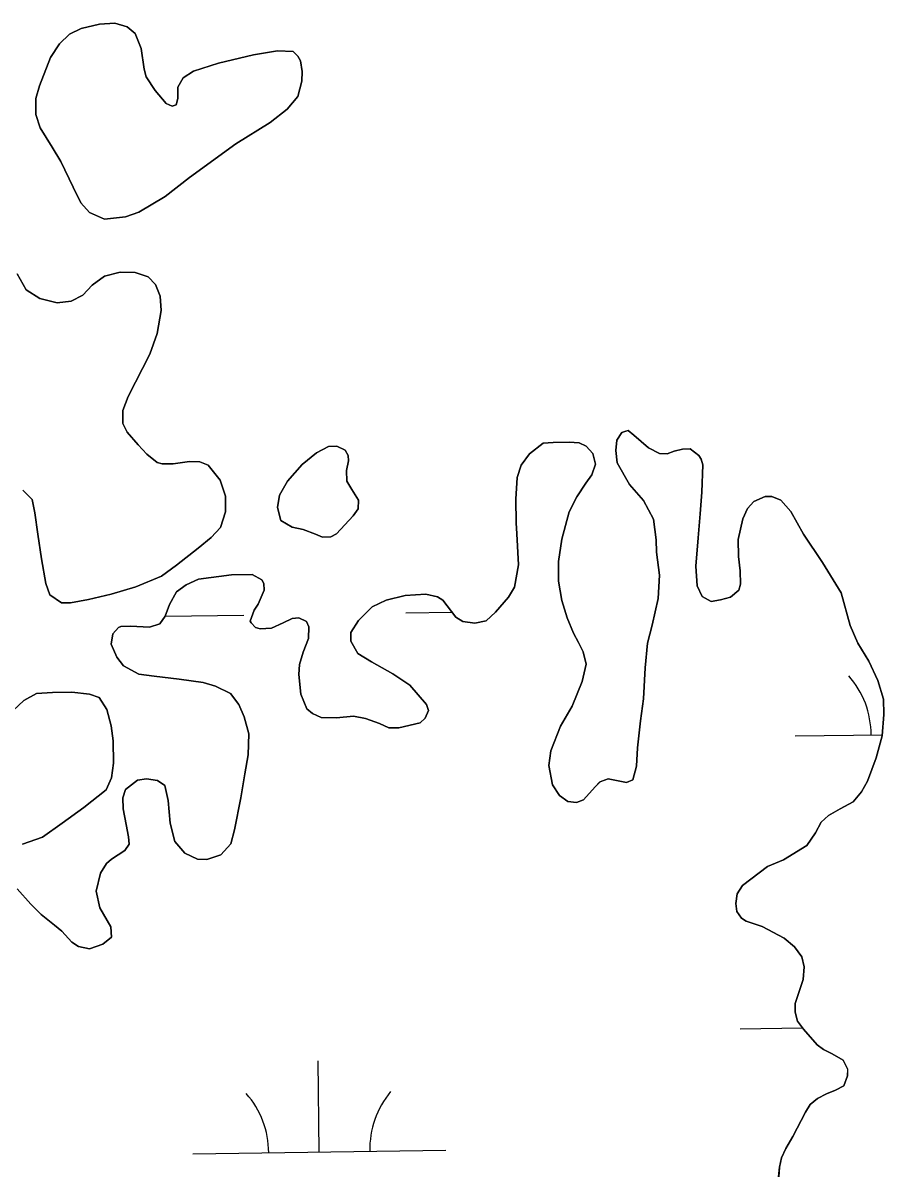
# Model space of a CAD drawing. Extents: x 3767014 to 3805179, y 361544 to 387384.
# Drawn here: x 3780839.8 to 3781180.2, y 368978 to 369433.4 of the extents above; entities that cross this region are included whole.
import ezdxf

# ---------------------------------------------------------------- set-up
doc = ezdxf.new("R2010")
doc.units = 0
doc.layers.add('V-TOPO-SHOR', color=7, linetype='Continuous')
doc.layers.add('V-WETL-SWMP', color=7, linetype='Continuous')

msp = doc.modelspace()

# ---------------------------------------------------------------- linework, layer by layer
at = {"layer": 'V-TOPO-SHOR'}
for points in [[(3780905.631, 369372.296), (3780923.883, 369385.557), (3780937.56, 369394.011), (3780944.177, 369399.258), (3780948.451, 369404.349), (3780950.063, 369410.354), (3780950.165, 369414.169), (3780949.475, 369418.358), (3780948.449, 369420.289), (3780946.644, 369422.101), (3780940.378, 369422.435), (3780930.934, 369420.735), (3780917.131, 369417.461), (3780907.233, 369414.38), (3780903.094, 369411.736), (3780901.036, 369407.97), (3780901.046, 369403.569), (3780900.327, 369401.009), (3780898.777, 369400.483), (3780896.405, 369401.5), (3780892.071, 369406.674), (3780888.514, 369412.158), (3780887.658, 369415.169), (3780886.48, 369423.256), (3780884.082, 369429.259), (3780880.988, 369431.823), (3780876.06, 369433.363), (3780870.008, 369432.921), (3780862.818, 369431.178), (3780858.179, 369428.913), (3780854.165, 369425.196), (3780850.681, 369419.732), (3780846.36, 369408.576), (3780844.822, 369403.551), (3780844.783, 369397.194), (3780846.575, 369391.959), (3780851.261, 369384.348), (3780854.728, 369378.567), (3780859.67, 369368.522), (3780862.66, 369362.238), (3780866.078, 369358.511), (3780872.011, 369355.82), (3780880.302, 369356.711), (3780885.633, 369358.601), (3780895.942, 369364.723), (3780905.631, 369372.296)], [(3780839.686, 369248.634), (3780843.376, 369245.025), (3780844.48, 369239.698), (3780845.662, 369231.355), (3780847.071, 369221.557), (3780848.773, 369211.766), (3780850.44, 369207.33), (3780854.999, 369204.131), (3780858.503, 369204.12), (3780865.675, 369205.466), (3780874.577, 369207.633), (3780884.439, 369210.408), (3780894.556, 369214.649), (3780900.485, 369218.983), (3780909.078, 369225.815), (3780914.135, 369230.028), (3780917.835, 369233.917), (3780919.824, 369240.1), (3780919.865, 369246.332), (3780917.762, 369252.703), (3780913.039, 369258.624), (3780909.697, 369259.904), (3780905.607, 369259.998), (3780899.201, 369259.158), (3780894.82, 369259.146), (3780892.86, 369259.683), (3780888.788, 369262.892), (3780885.29, 369266.603), (3780880.979, 369271.655), (3780879.241, 369275.02), (3780879.212, 369280.179), (3780881.41, 369285.784), (3780889.954, 369302.449), (3780892.772, 369310.598), (3780894.396, 369319.691), (3780894.062, 369325.329), (3780892.194, 369329.958), (3780889.296, 369333.001), (3780884.094, 369334.721), (3780878.249, 369334.871), (3780871.96, 369333.255), (3780867.18, 369329.728), (3780863.381, 369325.837), (3780858.771, 369323.388), (3780853.333, 369322.767), (3780846.477, 369324.447), (3780841.037, 369327.916), (3780837.474, 369334.252)], [(3781124.339, 369237.361), (3781122.594, 369229.141), (3781122.664, 369222.423), (3781123.387, 369216.795), (3781123.518, 369211.542), (3781122.795, 369209.187), (3781119.459, 369206.379), (3781115.59, 369205.31), (3781111.908, 369204.634), (3781108.353, 369206.689), (3781106.302, 369210.824), (3781105.817, 369218.602), (3781106.71, 369229.819), (3781107.548, 369239.283), (3781108.113, 369247.864), (3781108.625, 369258.683), (3781107.886, 369261.002), (3781106.974, 369262.439), (3781103.601, 369264.985), (3781100.586, 369264.909), (3781097.293, 369264.147), (3781094.498, 369263.105), (3781091.381, 369263.125), (3781087.041, 369265.452), (3781081.27, 369270.469), (3781078.986, 369272.264), (3781078.116, 369272.046), (3781076.572, 369271.424), (3781074.601, 369268.454), (3781074.118, 369264.354), (3781074.724, 369259.5), (3781079.513, 369250.954), (3781085.122, 369244.57), (3781089.001, 369237.267), (3781090.08, 369229.02), (3781090.201, 369224.154), (3781091.399, 369215.032), (3781090.945, 369205.869), (3781088.481, 369195.294), (3781086.709, 369188.144), (3781085.784, 369178.385), (3781085.11, 369166.2), (3781083.865, 369157.504), (3781082.767, 369146.766), (3781082.361, 369139.553), (3781080.84, 369134.161), (3781078.429, 369133.129), (3781073.733, 369134.083), (3781071.192, 369134.507), (3781067.911, 369133.356), (3781066.01, 369131.457), (3781061.367, 369126.28), (3781058.57, 369125.238), (3781055.25, 369125.643), (3781051.883, 369127.994), (3781049.149, 369132.209), (3781047.695, 369139.864), (3781048.428, 369145.627), (3781052.276, 369155.36), (3781056.948, 369163.361), (3781060.892, 369173.097), (3781062.381, 369179.852), (3781061.285, 369184.789), (3781059.346, 369188.441), (3781057.402, 369192.191), (3781054.918, 369198.165), (3781052.803, 369205.026), (3781051.541, 369212.685), (3781051.545, 369220.474), (3781052.884, 369229.268), (3781055.731, 369240.145), (3781058.701, 369246.059), (3781062.266, 369251.503), (3781064.718, 369254.776), (3781066.074, 369258.997), (3781065.095, 369263.158), (3781062.49, 369266.111), (3781059.733, 369267.406), (3781055.733, 369267.696), (3781049.409, 369267.541), (3781045.424, 369267.248), (3781039.98, 369263.025), (3781036.683, 369258.562), (3781035.149, 369253.655), (3781034.68, 369245.076), (3781034.811, 369235.832), (3781035.016, 369231.455), (3781035.708, 369219.206), (3781034.078, 369210.305), (3781031.741, 369206.355), (3781026.629, 369200.483), (3781022.916, 369197.081), (3781018.363, 369196.094), (3781013.676, 369196.758), (3781010.907, 369198.441), (3781009.197, 369200.735), (3781005.774, 369205.226), (3781003.599, 369206.535), (3780999.096, 369207.594), (3780990.834, 369207), (3780983.384, 369205.161)], [(3780963.774, 369231.363), (3780970.342, 369238.564), (3780972.328, 369241.253), (3780972.437, 369244.775), (3780969.793, 369248.916), (3780967.755, 369252.189), (3780967.651, 369256.49), (3780968.536, 369260.227), (3780968.288, 369262.372), (3780967.159, 369264.495), (3780963.796, 369266.074), (3780960.573, 369265.896), (3780955.842, 369263.435), (3780950.188, 369258.796), (3780944.383, 369252.298), (3780941.197, 369246.743), (3780940.341, 369241.832), (3780941.737, 369236.684), (3780946.202, 369234.056), (3780950.527, 369233.186), (3780955.367, 369231.252), (3780958.23, 369230.148), (3780961.454, 369230.228), (3780963.774, 369231.363)], [(3781138.552, 368977.188), (3781138.946, 368980.995), (3781139.634, 368984.712), (3781141.391, 368988.454), (3781144.195, 368993.197), (3781149.118, 369002.761), (3781150.99, 369005.827), (3781153.853, 369008.135), (3781157.408, 369009.976), (3781161.07, 369011.526), (3781164.339, 369013.261), (3781165.703, 369017.093), (3781165.834, 369019.725), (3781163.991, 369023.378), (3781159.743, 369025.903), (3781156.292, 369027.571), (3781153.814, 369029.457), (3781148.403, 369035.65), (3781145.991, 369038.705), (3781145.024, 369042.382), (3781145.137, 369045.695), (3781146.945, 369051.288), (3781148.211, 369055.214), (3781148.575, 369060.189), (3781147.699, 369064.158), (3781144.776, 369068.174), (3781140.701, 369071.58), (3781132.019, 369076.135), (3781125.736, 369078.316), (3781123.856, 369079.536), (3781122.039, 369082.119), (3781121.57, 369085.32), (3781122.158, 369089.131), (3781124.22, 369092.396), (3781134.161, 369099.844), (3781140.52, 369102.533), (3781149.63, 369108.211), (3781153.105, 369113.263), (3781155.34, 369117.406), (3781158.195, 369120.105), (3781162.899, 369122.751), (3781167.994, 369125.41), (3781171.304, 369129.385), (3781173.633, 369133.628), (3781177.104, 369142.867), (3781179.516, 369151.589), (3781180.184, 369159.98), (3781180.035, 369166.11), (3781177.808, 369173.454), (3781174.212, 369181.056), (3781169.852, 369188.152), (3781166.757, 369195.183), (3781163.325, 369208.046), (3781155.919, 369220.13), (3781148.344, 369231.236), (3781143.349, 369240.266), (3781139.345, 369244.74), (3781135.9, 369246.215), (3781133.174, 369246.244), (3781128.746, 369244.187), (3781126.186, 369241.398), (3781124.339, 369237.361)], [(3780983.384, 369205.161), (3780977.801, 369202.588), (3780972.482, 369197.2), (3780969.388, 369192.451), (3780969.375, 369188.945), (3780972.222, 369184.148), (3780977.561, 369180.775), (3780986.048, 369176.116), (3780992.684, 369171.606), (3780999.297, 369163.982), (3781000.134, 369161.569), (3780998.75, 369158.518), (3780996.751, 369156.715), (3780988.426, 369154.757), (3780984.434, 369154.755), (3780980.695, 369156.416), (3780975.194, 369158.421), (3780970.495, 369159.378), (3780963.696, 369158.722), (3780957.659, 369158.866), (3780954.214, 369160.338), (3780952.025, 369162.231), (3780949.643, 369168.012), (3780948.77, 369175.78), (3780949.157, 369179.782), (3780950.597, 369184.587), (3780952.604, 369189.991), (3780952.782, 369194.669), (3780951.853, 369196.789), (3780948.897, 369198.175), (3780946.18, 369197.913), (3780942.616, 369196.268), (3780937.998, 369194.11), (3780933.527, 369193.805), (3780931.661, 369194.44), (3780929.961, 369196.248), (3780929.652, 369196.922), (3780931.201, 369201.243), (3780932.798, 369203.619), (3780935.096, 369209.128), (3780934.932, 369211.85), (3780934.213, 369213.291), (3780930.367, 369215.339), (3780922.191, 369215.235), (3780909.187, 369213.549), (3780904.277, 369211.286), (3780900.454, 369208.466), (3780897.755, 369203.434), (3780896.018, 369198.816), (3780893.853, 369195.842), (3780889.794, 369194.575), (3780882.29, 369194.876), (3780878.497, 369194.782), (3780877.533, 369194.368), (3780875.257, 369191.877), (3780874.678, 369187.775), (3780876.849, 369182.668), (3780879.562, 369179.231), (3780885.581, 369175.973), (3780891.637, 369175.147), (3780901.5, 369173.931), (3780910.974, 369172.704), (3780915.879, 369171.17), (3780921.792, 369168.299), (3780925.114, 369163.904), (3780927.277, 369159.089), (3780929.003, 369152.316), (3780928.817, 369144.036), (3780927.541, 369136.604), (3780925.925, 369127.122), (3780923.414, 369114.404), (3780921.993, 369108.917), (3780918.013, 369104.534), (3780912.51, 369102.646), (3780908.711, 369102.746), (3780903.784, 369105.157), (3780899.776, 369109.73), (3780897.941, 369116.986), (3780897.232, 369126.024), (3780895.819, 369131.928), (3780892.948, 369133.901), (3780888.551, 369134.572), (3780885.057, 369134.095), (3780880.281, 369130.376), (3780879.294, 369127.042), (3780879.398, 369122.76), (3780880.527, 369116.556), (3780881.428, 369111.614), (3780881.788, 369108.8), (3780880.099, 369106.226), (3780874.829, 369102.787), (3780872.73, 369101.079), (3780870.389, 369097.323), (3780868.716, 369090.174), (3780870.143, 369083.589), (3780874.516, 369076.104), (3780874.813, 369071.924), (3780871.278, 369069.208), (3780866.066, 369067.425), (3780861.761, 369068.293), (3780859.09, 369069.978)], [(3780839.634, 369108.733), (3780847.454, 369111.457), (3780855.298, 369117.103), (3780863.809, 369123.251), (3780872.595, 369130.186), (3780874.719, 369134.912), (3780875.546, 369140.774), (3780875.427, 369149.533), (3780874.598, 369155.548), (3780872.978, 369162.032), (3780869.842, 369166.724), (3780866.013, 369168.09), (3780859.082, 369168.794), (3780851.394, 369168.702), (3780845.078, 369168.254), (3780840.083, 369165.501), (3780835.895, 369161.602)], [(3780859.09, 369069.978), (3780855.087, 369074.357), (3780852.205, 369076.72), (3780846.942, 369080.972), (3780842.848, 369085.058), (3780837.443, 369091.056)]]:
    msp.add_lwpolyline(points, dxfattribs=at)
at = {"layer": 'V-WETL-SWMP'}
for p, q in [((3780896.019, 369198.818), (3780927.119, 369199.25)), ((3780991.113, 369200.139), (3781009.451, 369200.393)), ((3781145.119, 369151.531), (3781179.549, 369152.009)), ((3781123.316, 369035.785), (3781148.025, 369036.128)), ((3780956.913, 368987.039), (3780956.413, 369023.036)), ((3780906.918, 368986.345), (3781006.908, 368987.734))]:
    msp.add_line(p, q, dxfattribs=at)
for points in [[(3780905.632, 369372.296), (3780895.943, 369364.723), (3780885.632, 369358.601), (3780880.301, 369356.71), (3780872.011, 369355.82), (3780866.078, 369358.51), (3780862.661, 369362.239), (3780859.67, 369368.521), (3780854.729, 369378.568), (3780851.261, 369384.349), (3780846.576, 369391.958), (3780844.784, 369397.194), (3780844.823, 369403.551), (3780846.361, 369408.576), (3780850.681, 369419.732), (3780854.164, 369425.196), (3780858.179, 369428.913), (3780862.817, 369431.178), (3780870.009, 369432.921), (3780876.061, 369433.363), (3780880.988, 369431.823), (3780884.083, 369429.259), (3780886.48, 369423.256), (3780887.657, 369415.169), (3780888.514, 369412.159), (3780892.072, 369406.673), (3780896.404, 369401.5), (3780898.776, 369400.483), (3780900.327, 369401.01), (3780901.046, 369403.57), (3780901.036, 369407.97), (3780903.094, 369411.737), (3780907.233, 369414.381), (3780917.131, 369417.461), (3780930.935, 369420.736), (3780940.378, 369422.436), (3780946.644, 369422.102), (3780948.449, 369420.288), (3780949.474, 369418.358), (3780950.164, 369414.17), (3780950.063, 369410.354), (3780948.451, 369404.35), (3780944.177, 369399.258), (3780937.56, 369394.01), (3780923.883, 369385.556)], [(3780963.773, 369231.362), (3780961.454, 369230.229), (3780958.229, 369230.149), (3780955.366, 369231.252), (3780950.527, 369233.186), (3780946.203, 369234.057), (3780941.738, 369236.684), (3780940.34, 369241.832), (3780941.197, 369246.743), (3780944.384, 369252.297), (3780950.188, 369258.796), (3780955.843, 369263.434), (3780960.573, 369265.897), (3780963.796, 369266.075), (3780967.159, 369264.496), (3780968.287, 369262.372), (3780968.536, 369260.227), (3780967.65, 369256.49), (3780967.756, 369252.19), (3780969.793, 369248.916), (3780972.437, 369244.776), (3780972.329, 369241.253), (3780970.342, 369238.564)]]:
    msp.add_lwpolyline(points, close=True, dxfattribs=at)
for points in [[(3780846.477, 369324.447), (3780853.333, 369322.767), (3780858.77, 369323.388), (3780863.382, 369325.838), (3780867.181, 369329.729), (3780871.961, 369333.255), (3780878.25, 369334.87), (3780884.095, 369334.722), (3780889.297, 369333.001), (3780892.195, 369329.957), (3780894.062, 369325.33), (3780894.396, 369319.692), (3780892.771, 369310.598), (3780889.954, 369302.448), (3780881.409, 369285.784), (3780879.211, 369280.18), (3780879.241, 369275.021), (3780880.979, 369271.656), (3780885.29, 369266.603), (3780888.789, 369262.892), (3780892.86, 369259.683), (3780894.82, 369259.147), (3780899.201, 369259.158), (3780905.606, 369259.998), (3780909.697, 369259.904), (3780913.039, 369258.624), (3780917.761, 369252.704), (3780919.865, 369246.331), (3780919.824, 369240.099), (3780917.835, 369233.916), (3780914.134, 369230.028), (3780909.079, 369225.814), (3780900.485, 369218.982), (3780894.556, 369214.649), (3780884.439, 369210.408), (3780874.577, 369207.633), (3780865.674, 369205.466), (3780858.503, 369204.12), (3780854.998, 369204.131), (3780850.44, 369207.329), (3780848.773, 369211.766), (3780847.071, 369221.557), (3780845.661, 369231.355), (3780844.481, 369239.698), (3780843.376, 369245.026), (3780839.685, 369248.634)], [(3780837.473, 369334.253), (3780841.037, 369327.915), (3780846.477, 369324.447)], [(3781003.6, 369206.536), (3781005.775, 369205.226), (3781009.196, 369200.735), (3781010.907, 369198.441), (3781013.675, 369196.757), (3781018.364, 369196.094), (3781022.916, 369197.082), (3781026.629, 369200.484), (3781031.741, 369206.354), (3781034.077, 369210.306), (3781035.707, 369219.206), (3781035.015, 369231.456), (3781034.81, 369235.832), (3781034.679, 369245.077), (3781035.148, 369253.656), (3781036.682, 369258.562), (3781039.979, 369263.024), (3781045.424, 369267.248), (3781049.409, 369267.541), (3781055.733, 369267.697), (3781059.732, 369267.406), (3781062.49, 369266.111), (3781065.094, 369263.158), (3781066.073, 369258.996), (3781064.717, 369254.776), (3781062.266, 369251.503), (3781058.701, 369246.06), (3781055.732, 369240.145), (3781052.885, 369229.268), (3781051.545, 369220.473), (3781051.542, 369212.685), (3781052.802, 369205.025), (3781054.919, 369198.165), (3781057.403, 369192.19), (3781059.345, 369188.441), (3781061.285, 369184.79), (3781062.381, 369179.851), (3781060.893, 369173.097), (3781056.947, 369163.361), (3781052.277, 369155.36), (3781048.428, 369145.627), (3781047.694, 369139.865), (3781049.149, 369132.21), (3781051.882, 369127.994), (3781055.25, 369125.643), (3781058.57, 369125.238), (3781061.367, 369126.281), (3781066.01, 369131.458), (3781067.91, 369133.355), (3781071.192, 369134.507), (3781073.734, 369134.083), (3781078.43, 369133.128), (3781080.839, 369134.161), (3781082.361, 369139.553), (3781082.766, 369146.767), (3781083.864, 369157.503), (3781085.11, 369166.199), (3781085.783, 369178.385), (3781086.71, 369188.143), (3781088.48, 369195.294), (3781090.945, 369205.869), (3781091.4, 369215.032), (3781090.201, 369224.154), (3781090.081, 369229.019), (3781089.001, 369237.267), (3781085.122, 369244.571), (3781079.512, 369250.955), (3781074.725, 369259.501), (3781074.118, 369264.354), (3781074.601, 369268.455), (3781076.572, 369271.424), (3781078.115, 369272.047), (3781078.986, 369272.263), (3781081.269, 369270.469), (3781087.04, 369265.452), (3781091.381, 369263.125), (3781094.497, 369263.105), (3781097.294, 369264.148), (3781100.586, 369264.91), (3781103.602, 369264.985), (3781106.975, 369262.44), (3781107.886, 369261.002), (3781108.625, 369258.683), (3781108.113, 369247.864), (3781107.547, 369239.283), (3781106.709, 369229.819), (3781105.818, 369218.601), (3781106.302, 369210.824), (3781108.352, 369206.689), (3781111.907, 369204.635), (3781115.59, 369205.31), (3781119.458, 369206.379), (3781122.796, 369209.187), (3781123.517, 369211.542), (3781123.387, 369216.796), (3781122.664, 369222.424), (3781122.595, 369229.14), (3781124.339, 369237.361), (3781126.187, 369241.398), (3781128.746, 369244.188), (3781133.174, 369246.244)], [(3781133.174, 369246.244), (3781135.901, 369246.214), (3781139.344, 369244.741), (3781143.349, 369240.265), (3781148.343, 369231.236), (3781155.919, 369220.13), (3781163.324, 369208.046), (3781166.757, 369195.183), (3781169.851, 369188.152), (3781174.213, 369181.056), (3781177.808, 369173.453), (3781180.034, 369166.109), (3781180.185, 369159.98), (3781179.516, 369151.59), (3781177.103, 369142.866), (3781173.632, 369133.629), (3781171.303, 369129.385), (3781167.994, 369125.409), (3781162.899, 369122.752), (3781158.194, 369120.105), (3781155.34, 369117.406), (3781153.106, 369113.262), (3781149.629, 369108.211), (3781140.52, 369102.534), (3781134.161, 369099.845), (3781124.22, 369092.395), (3781122.159, 369089.132), (3781121.571, 369085.32), (3781122.04, 369082.119), (3781123.856, 369079.536), (3781125.736, 369078.316), (3781132.02, 369076.135), (3781140.7, 369071.579), (3781144.776, 369068.175), (3781147.699, 369064.158), (3781148.575, 369060.188), (3781148.211, 369055.214), (3781146.945, 369051.288), (3781145.136, 369045.695), (3781145.024, 369042.382), (3781145.991, 369038.706), (3781148.403, 369035.65), (3781153.813, 369029.456), (3781156.293, 369027.57), (3781159.742, 369025.903), (3781163.99, 369023.379), (3781165.833, 369019.725), (3781165.703, 369017.093), (3781164.338, 369013.262), (3781161.07, 369011.527), (3781157.409, 369009.976), (3781153.853, 369008.136), (3781150.989, 369005.826), (3781149.117, 369002.762), (3781144.194, 368993.196), (3781141.39, 368988.454), (3781139.633, 368984.711), (3781138.946, 368980.995), (3781138.553, 368977.188)], [(3780871.278, 369069.209), (3780874.813, 369071.925), (3780874.515, 369076.104), (3780870.144, 369083.589), (3780868.716, 369090.174), (3780870.389, 369097.323), (3780872.73, 369101.08), (3780874.83, 369102.787), (3780880.099, 369106.227), (3780881.788, 369108.8), (3780881.427, 369111.614), (3780880.526, 369116.557), (3780879.399, 369122.76), (3780879.293, 369127.041), (3780880.282, 369130.376), (3780885.058, 369134.096), (3780888.551, 369134.572), (3780892.948, 369133.901), (3780895.82, 369131.928), (3780897.232, 369126.024), (3780897.942, 369116.987), (3780899.776, 369109.731), (3780903.783, 369105.157), (3780908.711, 369102.747), (3780912.51, 369102.647), (3780918.013, 369104.535), (3780921.993, 369108.917), (3780923.415, 369114.404), (3780925.925, 369127.122), (3780927.54, 369136.605), (3780928.817, 369144.036), (3780929.002, 369152.316), (3780927.277, 369159.088), (3780925.114, 369163.903), (3780921.792, 369168.299), (3780915.88, 369171.171), (3780910.974, 369172.705), (3780901.501, 369173.931), (3780891.638, 369175.148), (3780885.581, 369175.972), (3780879.562, 369179.231), (3780876.849, 369182.668), (3780874.678, 369187.775), (3780875.258, 369191.878), (3780877.533, 369194.368), (3780878.497, 369194.781), (3780882.291, 369194.875), (3780889.795, 369194.574), (3780893.853, 369195.842), (3780896.018, 369198.816), (3780897.754, 369203.435), (3780900.453, 369208.467), (3780904.278, 369211.287), (3780909.187, 369213.55), (3780922.191, 369215.234), (3780930.366, 369215.339), (3780934.214, 369213.292), (3780934.931, 369211.849), (3780935.095, 369209.127), (3780932.798, 369203.619), (3780931.201, 369201.243), (3780929.653, 369196.921), (3780929.962, 369196.247), (3780931.661, 369194.439), (3780933.527, 369193.804), (3780937.998, 369194.109), (3780942.617, 369196.268), (3780946.179, 369197.913), (3780948.898, 369198.175), (3780951.853, 369196.788), (3780952.782, 369194.669), (3780952.605, 369189.991), (3780950.597, 369184.587), (3780949.158, 369179.781), (3780948.77, 369175.78), (3780949.643, 369168.013), (3780952.025, 369162.231), (3780954.214, 369160.338), (3780957.658, 369158.865), (3780963.697, 369158.722), (3780970.496, 369159.377), (3780975.193, 369158.422), (3780980.694, 369156.416), (3780984.435, 369154.756), (3780988.426, 369154.757), (3780996.75, 369156.715), (3780998.75, 369158.517), (3781000.135, 369161.569), (3780999.297, 369163.982), (3780992.683, 369171.607), (3780986.049, 369176.117), (3780977.561, 369180.775), (3780972.221, 369184.148), (3780969.376, 369188.945), (3780969.387, 369192.45), (3780972.482, 369197.2), (3780977.801, 369202.588), (3780983.384, 369205.16), (3780990.835, 369206.999), (3780999.096, 369207.593), (3781003.6, 369206.536)], [(3780835.895, 369161.602), (3780840.083, 369165.502), (3780845.077, 369168.254), (3780851.394, 369168.702), (3780859.083, 369168.795), (3780866.013, 369168.09), (3780869.843, 369166.724), (3780872.977, 369162.031), (3780874.598, 369155.548), (3780875.428, 369149.532), (3780875.547, 369140.773), (3780874.718, 369134.912), (3780872.595, 369130.186), (3780863.81, 369123.252), (3780855.297, 369117.103), (3780847.453, 369111.457), (3780839.635, 369108.733)], [(3780837.443, 369091.057), (3780842.848, 369085.057), (3780846.941, 369080.972), (3780852.205, 369076.721), (3780855.087, 369074.358), (3780859.09, 369069.979), (3780861.76, 369068.292), (3780866.065, 369067.425), (3780871.278, 369069.209)]]:
    msp.add_lwpolyline(points, dxfattribs=at)
for centre, start, end in [((3781139.87, 369151.933), 0.02404, 41.5677), ((3780901.669, 368986.747), 0.02404, 41.5677), ((3781012.144, 368988.281), 140.02403, 181.56769)]:
    msp.add_arc(centre, 35.246, start, end, dxfattribs=at)

doc.saveas('drawing.dxf')
